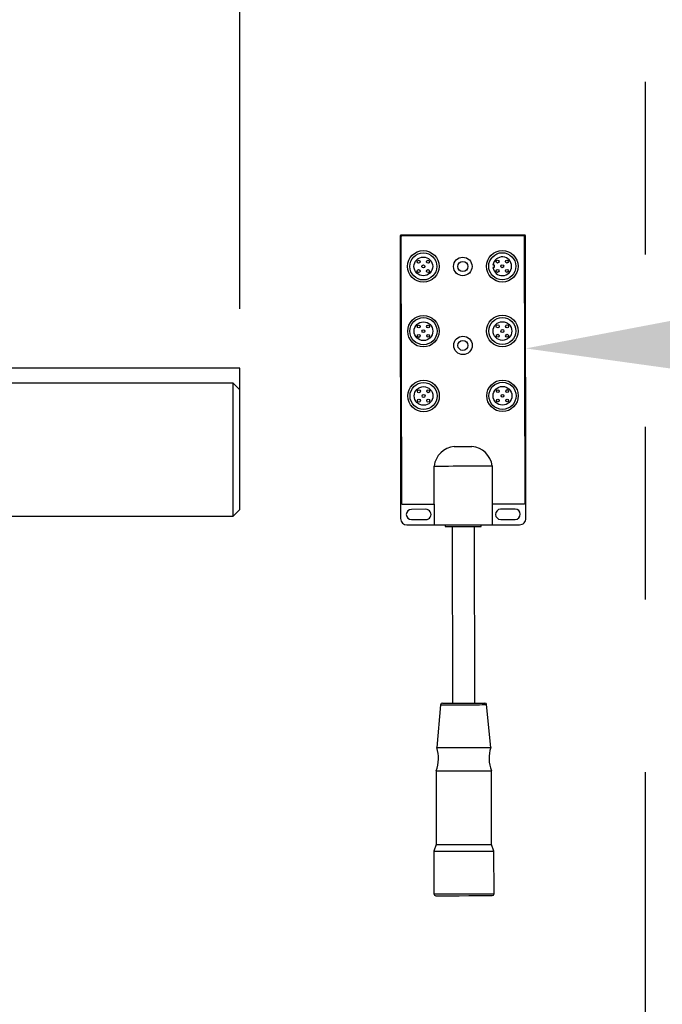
# Model space of a CAD drawing. Header units: inches. Extents: x 170 to 312, y 215 to 248.
# Tile 472 of 529: x 280.83 to 281.202, y 224.263 to 224.833. Entities that reach past the tile are written whole.
import ezdxf
from ezdxf import colors
from ezdxf.entities.mleader import LeaderData, LeaderLine
from ezdxf.math import Vec2, Vec3

# ---------------------------------------------------------------- set-up
doc = ezdxf.new("R2010")
doc.units = ezdxf.units.IN
doc.header["$LTSCALE"] = 0.25
doc.header["$MEASUREMENT"] = 0
doc.linetypes.add('PHANTOM2', pattern=[1.25, 0.625, -0.125, 0.125, -0.125, 0.125, -0.125])
for name, color, linetype in [('ANNOTATIONS', 1, 'Continuous'), ('HIDDEN', 6, 'PHANTOM2'), ('MOTOR LH', 7, 'Continuous'), ('MOTOR RH', 7, 'Continuous')]:
    doc.layers.add(name, color=color, linetype=linetype)
doc.styles.add('ARIAL', font='arial.ttf', dxfattribs={"height": 0.09375})
doc.dimstyles.new('STANDARD$0', dxfattribs={"dimtxt": 0.09375, "dimasz": 0.09375, "dimexe": 0.03125, "dimexo": 0.046875, "dimgap": 0.09, "dimtad": 0, "dimtih": 1, "dimtoh": 1, "dimdec": 4, "dimzin": 0, "dimdsep": 46, "dimtxsty": 'ARIAL', "dimcen": 0.09, "dimadec": 0, "dimazin": 0, "dimtfac": 1, "dimtdec": 4, "dimtofl": 0, "dimtmove": 0, "dimatfit": 1, "dimfxl": 1, "dimtolj": 1, "dimtzin": 0, "dimarcsym": 0})

# ---------------------------------------------------------------- blocks, each defined once
blk = doc.blocks.new('*D226')
at = {"layer": 'ANNOTATIONS', "color": 0, "lineweight": -2, "transparency": 16777216}
for p, q in [((279.8725205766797, 223.8186622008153), (279.8725205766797, 225.2665192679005)), ((280.9577080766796, 224.6654394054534), (280.9577080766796, 225.2665192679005)), ((279.9662705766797, 225.2352692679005), (280.1797344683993, 225.2352692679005)), ((280.8639580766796, 225.2352692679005), (280.7499544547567, 225.2352692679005))]:
    blk.add_line(p, q, dxfattribs=at)
at = {"layer": 'ANNOTATIONS', "color": 0, "transparency": 16777216}
for points in [[(279.9662705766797, 225.2508942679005), (279.9662705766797, 225.2196442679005), (279.8725205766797, 225.2352692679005)], [(280.8639580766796, 225.2508942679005), (280.8639580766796, 225.2196442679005), (280.9577080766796, 225.2352692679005)]]:
    blk.add_solid(points, dxfattribs=at)
at = {"layer": 'defpoints', "color": 0, "transparency": 16777216}
for p in [(279.8725205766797, 225.2352692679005), (280.9577080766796, 224.6185644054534), (279.8725205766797, 223.7717872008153)]:
    blk.add_point(p, dxfattribs=at)
at = {"layer": 'ANNOTATIONS', "color": 0, "transparency": 16777216, "insert": (280.464844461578, 225.2352692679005), "char_height": 0.09375, "attachment_point": 5, "style": 'ARIAL'}
blk.add_mtext('\\A1;16 1/8"', dxfattribs=at)
blk = doc.blocks.new('*D227')
at = {"layer": 'ANNOTATIONS', "color": 0, "lineweight": -2, "transparency": 16777216}
for p, q in [((279.8725205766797, 223.8186622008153), (279.8725205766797, 225.5464032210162)), ((281.1925573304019, 225.1001155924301), (281.1925573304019, 225.5464032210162)), ((279.9662705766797, 225.5151532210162), (280.2474289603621, 225.5151532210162)), ((281.0988073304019, 225.5151532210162), (280.8176489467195, 225.5151532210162))]:
    blk.add_line(p, q, dxfattribs=at)
at = {"layer": 'ANNOTATIONS', "color": 0, "transparency": 16777216}
for points in [[(279.9662705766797, 225.5307782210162), (279.9662705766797, 225.4995282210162), (279.8725205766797, 225.5151532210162)], [(281.0988073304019, 225.5307782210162), (281.0988073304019, 225.4995282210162), (281.1925573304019, 225.5151532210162)]]:
    blk.add_solid(points, dxfattribs=at)
at = {"layer": 'defpoints', "color": 0, "transparency": 16777216}
for p in [(279.8725205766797, 225.5151532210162), (281.1925573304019, 225.0532405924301), (279.8725205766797, 223.7717872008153)]:
    blk.add_point(p, dxfattribs=at)
at = {"layer": 'ANNOTATIONS', "color": 0, "transparency": 16777216, "insert": (280.5325389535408, 225.5151532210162), "char_height": 0.09375, "attachment_point": 5, "style": 'ARIAL'}
blk.add_mtext('\\A1;18 1/2"', dxfattribs=at)

msp = doc.modelspace()

# ---------------------------------------------------------------- linework, layer by layer
at = {"layer": 'HIDDEN'}
msp.add_line((281.1925573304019, 225.0532405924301), (281.1925573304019, 224.0225500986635), dxfattribs=at)
at = {"layer": 'MOTOR LH'}
for p, q in [((281.0505516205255, 224.7075623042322), (281.0508548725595, 224.5439445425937)), ((281.1227040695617, 224.7082078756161), (281.0510623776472, 224.7080749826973)), ((281.0510642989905, 224.7070515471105), (281.051350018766, 224.5528512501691)), ((281.1221933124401, 224.707695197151), (281.0515750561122, 224.7075642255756)), ((281.1229917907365, 224.5529841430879), (281.1227059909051, 224.7071844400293)), ((281.1235200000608, 224.544079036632), (281.1232167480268, 224.7076971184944)), ((281.1051704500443, 224.6894782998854), (281.1043857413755, 224.6894770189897)), ((281.104400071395, 224.6908414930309), (281.1051678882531, 224.6908430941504)), ((281.1051678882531, 224.6908430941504), (281.1051704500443, 224.6894782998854)), ((281.0819929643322, 224.5856588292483), (281.092227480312, 224.5856777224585)), ((281.0703701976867, 224.5523747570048), (281.0703293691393, 224.5743792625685)), ((281.1039327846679, 224.5744413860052), (281.1039735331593, 224.5524372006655)), ((281.0518626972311, 224.5523404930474), (281.0703701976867, 224.5523747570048)), ((281.0703701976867, 224.5523747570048), (281.0703926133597, 224.5402638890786)), ((281.1039735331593, 224.5524372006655), (281.1224809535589, 224.5524714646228)), ((281.1039735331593, 224.5524372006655), (281.1039960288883, 224.5403263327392)), ((281.0655144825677, 224.5492954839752), (281.0571562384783, 224.549280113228)), ((281.117198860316, 224.5493912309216), (281.1088406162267, 224.5493758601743)), ((281.0545782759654, 224.5402347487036), (281.0703926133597, 224.5402638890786)), ((281.0571673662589, 224.5433098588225), (281.0655255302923, 224.5433255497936)), ((281.0767891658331, 224.5402760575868), (281.0767908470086, 224.539372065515)), ((281.0976010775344, 224.5394108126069), (281.0975993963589, 224.5403144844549)), ((281.1039960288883, 224.5403263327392), (281.1198102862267, 224.5403554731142)), ((281.1088516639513, 224.5434056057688), (281.1172099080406, 224.54342129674)), ((281.0807141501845, 224.5393794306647), (281.0809038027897, 224.4370342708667)), ((281.0938675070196, 224.4370582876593), (281.0936778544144, 224.5394034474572)), ((281.074082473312, 224.4360937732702), (281.0717947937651, 224.4112943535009)), ((281.1030718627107, 224.4113523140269), (281.1006922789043, 224.436143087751)), ((281.0714591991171, 224.3977876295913), (281.0715382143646, 224.3551437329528)), ((281.1035365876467, 224.3552029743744), (281.1034575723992, 224.3978468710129)), ((281.0715382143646, 224.3551437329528), (281.0701460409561, 224.3511803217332)), ((281.1049434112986, 224.3512446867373), (281.1035365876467, 224.3552029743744)), ((281.0701460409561, 224.3511803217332), (281.0701918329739, 224.3264808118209)), ((281.1049892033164, 224.3265454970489), (281.1049434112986, 224.3512446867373))]:
    msp.add_line(p, q, dxfattribs=at)
at = {"layer": 'MOTOR LH', "flags": 128}
for points in [[(281.0703293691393, 224.5743792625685), (281.0705846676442, 224.5743795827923), (281.0713426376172, 224.574380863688), (281.0725803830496, 224.5743834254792), (281.074260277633, 224.5743863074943), (281.076331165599, 224.574390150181), (281.0787302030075, 224.5743946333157), (281.0813845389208, 224.5743997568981), (281.0842134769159, 224.5744048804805), (281.0871311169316, 224.5744103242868), (281.0900486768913, 224.5744157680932), (281.0928776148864, 224.5744208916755), (281.0955319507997, 224.5744256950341), (281.0979309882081, 224.5744301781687), (281.1000018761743, 224.5744340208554), (281.1016817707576, 224.5744372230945), (281.10291951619, 224.5744394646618), (281.103677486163, 224.5744410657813), (281.1039327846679, 224.5744413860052)], [(281.0703926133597, 224.5402638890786), (281.0706479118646, 224.5402645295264), (281.0714058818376, 224.540265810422), (281.07264362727, 224.5402683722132), (281.0743234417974, 224.5402712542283), (281.0763944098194, 224.5402750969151), (281.0787934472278, 224.5402795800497), (281.0814477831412, 224.5402843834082), (281.0842767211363, 224.5402898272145), (281.087194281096, 224.5402952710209), (281.0901119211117, 224.5403007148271), (281.0929407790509, 224.5403058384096), (281.0955951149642, 224.540310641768), (281.0979942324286, 224.5403151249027), (281.1000651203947, 224.5403189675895), (281.101745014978, 224.5403221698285), (281.1029827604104, 224.5403244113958), (281.1037407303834, 224.5403256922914), (281.1039960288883, 224.5403263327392)], [(281.0767908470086, 224.539372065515), (281.0768061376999, 224.539372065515), (281.077170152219, 224.5393727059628), (281.0780029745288, 224.5393743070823), (281.0792656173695, 224.5393768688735), (281.0808990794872, 224.5393797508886), (281.0828269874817, 224.5393832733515), (281.0849591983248, 224.5393874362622), (281.0871959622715, 224.539391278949)], [(281.0871959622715, 224.539391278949), (281.0894328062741, 224.5393954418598), (281.0915649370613, 224.5393996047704), (281.0934928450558, 224.5394031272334), (281.0951263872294, 224.5394060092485), (281.0963890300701, 224.5394085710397), (281.09722185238, 224.5394098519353), (281.0975857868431, 224.5394108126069), (281.0976010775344, 224.5394108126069)], [(281.0873856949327, 224.437046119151), (281.0897824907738, 224.4370506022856), (281.0920873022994, 224.4370547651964), (281.094211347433, 224.4370589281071), (281.096073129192, 224.4370621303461), (281.0976010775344, 224.4370650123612), (281.0987363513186, 224.4370672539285), (281.0994355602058, 224.4370685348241), (281.0996715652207, 224.437068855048)], [(281.074082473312, 224.4360937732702), (281.0740975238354, 224.4360940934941), (281.0744575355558, 224.436094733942), (281.0752848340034, 224.4360960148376), (281.0765495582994, 224.4360985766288), (281.0782059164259, 224.4361014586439), (281.0801941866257, 224.4361053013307), (281.0824424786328, 224.4361094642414), (281.0848693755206, 224.436113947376), (281.0873873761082, 224.4361184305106)], [(281.0750997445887, 224.4370233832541), (281.0753358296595, 224.437023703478), (281.0760349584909, 224.4370249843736), (281.077170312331, 224.4370272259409), (281.0786981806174, 224.437030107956), (281.0805599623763, 224.4370336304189), (281.08268400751, 224.4370374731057), (281.0849888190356, 224.4370416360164), (281.0873856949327, 224.437046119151)], [(281.0873873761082, 224.4361184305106), (281.0899053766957, 224.4361232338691), (281.0923322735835, 224.4361277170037), (281.0945805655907, 224.4361318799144), (281.0965688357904, 224.4361357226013), (281.098225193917, 224.4361386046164), (281.099489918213, 224.4361411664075), (281.1003172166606, 224.4361424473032), (281.100677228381, 224.436143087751), (281.1006922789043, 224.436143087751)], [(281.0717947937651, 224.4112943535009), (281.0720323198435, 224.4112946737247), (281.0727379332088, 224.4112959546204), (281.0738899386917, 224.4112981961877), (281.0754535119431, 224.4113010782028), (281.0773810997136, 224.4113046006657), (281.0796140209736, 224.4113087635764), (281.0820846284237, 224.4113135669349), (281.0847177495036, 224.4113183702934), (281.0874333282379, 224.4113234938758)], [(281.0874333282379, 224.4113234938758), (281.0901489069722, 224.4113282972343), (281.0927820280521, 224.4113331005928), (281.0952526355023, 224.4113379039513), (281.0974856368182, 224.4113420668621), (281.0994131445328, 224.411345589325), (281.1009767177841, 224.4113484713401), (281.1021288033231, 224.4113507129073), (281.1028343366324, 224.411351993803), (281.1030718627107, 224.4113523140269)], [(281.0714591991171, 224.3977876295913), (281.0717022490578, 224.3977879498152), (281.0724240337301, 224.3977892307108), (281.0736026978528, 224.3977914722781), (281.075202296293, 224.3977943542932), (281.0771743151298, 224.39779819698), (281.0794587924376, 224.3978023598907), (281.0819863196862, 224.3978071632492), (281.0846801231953, 224.3978119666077), (281.0874583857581, 224.3978170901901)], [(281.0874583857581, 224.3978170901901), (281.0902365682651, 224.3978222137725), (281.0929303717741, 224.397827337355), (281.0954579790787, 224.3978321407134), (281.0977424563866, 224.3978363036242), (281.0997144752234, 224.3978398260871), (281.1013140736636, 224.3978427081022), (281.1024926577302, 224.3978449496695), (281.1032145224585, 224.3978462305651), (281.1034575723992, 224.3978468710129)], [(281.0715382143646, 224.3551437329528), (281.0717812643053, 224.3551440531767), (281.0725030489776, 224.3551453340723), (281.0736817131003, 224.3551475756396), (281.0752813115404, 224.3551504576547), (281.0772533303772, 224.3551543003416), (281.0795378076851, 224.3551584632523), (281.0820653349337, 224.3551632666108), (281.0847591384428, 224.3551680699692)], [(281.0847591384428, 224.3551680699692), (281.0903156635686, 224.3551783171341), (281.0930094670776, 224.3551834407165), (281.0955369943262, 224.355188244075), (281.0978214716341, 224.3551924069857), (281.0997934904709, 224.3551959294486), (281.101393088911, 224.3551991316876), (281.1025717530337, 224.3552010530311), (281.1032935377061, 224.3552026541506), (281.1035365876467, 224.3552029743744)], [(281.0701460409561, 224.3511803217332), (281.0702054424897, 224.3511803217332), (281.0706784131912, 224.351181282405), (281.071611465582, 224.3511828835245), (281.072979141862, 224.3511854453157), (281.074744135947, 224.3511889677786), (281.0768582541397, 224.3511928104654), (281.0792638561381, 224.3511972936), (281.0818953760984, 224.3512020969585), (281.084681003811, 224.351207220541), (281.0875447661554, 224.3512126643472)], [(281.0875447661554, 224.3512126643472), (281.0904084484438, 224.3512177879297), (281.0931940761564, 224.3512229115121), (281.0958255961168, 224.3512280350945), (281.0982312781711, 224.3512321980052), (281.1003453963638, 224.3512363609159), (281.1021103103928, 224.3512395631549), (281.1034779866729, 224.3512421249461), (281.1044110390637, 224.3512437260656), (281.104884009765, 224.3512446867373), (281.1049434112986, 224.3512446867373)], [(281.0701918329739, 224.3264808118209), (281.0702512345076, 224.3264811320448), (281.0707242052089, 224.3264820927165), (281.0716572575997, 224.326483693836), (281.0730249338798, 224.3264862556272), (281.0747898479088, 224.3264894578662), (281.0769040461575, 224.3264933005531), (281.0793096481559, 224.3264977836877), (281.0819411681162, 224.3265025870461), (281.0847267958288, 224.3265080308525), (281.0875904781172, 224.3265131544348)], [(281.0712171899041, 224.3254592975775), (281.0712319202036, 224.3254592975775), (281.0715847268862, 224.3254599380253), (281.0723980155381, 224.3254615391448), (281.0736484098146, 224.3254637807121), (281.0752999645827, 224.3254669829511), (281.0773051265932, 224.325470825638), (281.0796062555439, 224.3254749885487), (281.0821371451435, 224.3254797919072), (281.0848249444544, 224.3254845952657)], [(281.0848249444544, 224.3254845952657), (281.0903598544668, 224.3254948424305), (281.0930476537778, 224.325499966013), (281.0955785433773, 224.3255044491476), (281.097879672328, 224.3255089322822), (281.0998848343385, 224.325512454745), (281.1015363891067, 224.3255156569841), (281.1027867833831, 224.3255178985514), (281.103600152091, 224.3255194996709), (281.1039528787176, 224.3255201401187), (281.103967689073, 224.3255201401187)], [(281.0875904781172, 224.3265131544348), (281.0904542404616, 224.3265185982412), (281.0932398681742, 224.3265237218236), (281.0958713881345, 224.3265285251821), (281.0982769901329, 224.3265330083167), (281.1003911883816, 224.3265368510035), (281.1021561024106, 224.3265400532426), (281.1035237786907, 224.3265426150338), (281.1044568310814, 224.3265445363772), (281.1049298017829, 224.3265454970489), (281.1049892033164, 224.3265454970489)]]:
    msp.add_lwpolyline(points, dxfattribs=at)
at = {"layer": 'MOTOR LH'}
for centre, radius in [((281.0640596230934, 224.6900181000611), 0.009125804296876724), ((281.0640596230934, 224.6900181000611), 0.007846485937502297), ((281.0640596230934, 224.6900181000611), 0.005424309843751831), ((281.0869168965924, 224.6899751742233), 0.00535607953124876), ((281.1097738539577, 224.6901028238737), 0.00912580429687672), ((281.1097738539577, 224.6901028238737), 0.007846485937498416), ((281.0613424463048, 224.6927252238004), 0.0008528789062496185), ((281.0613524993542, 224.6873009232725), 0.0008528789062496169), ((281.0640596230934, 224.6900181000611), 0.0008528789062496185), ((281.0667667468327, 224.6927352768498), 0.000852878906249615), ((281.0667767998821, 224.6873109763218), 0.0008528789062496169), ((281.0869168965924, 224.6899751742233), 0.002916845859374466), ((281.1070566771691, 224.6928099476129), 0.0008528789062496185), ((281.1070667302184, 224.687385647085), 0.0008528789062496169), ((281.1097738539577, 224.6901028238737), 0.0008528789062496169), ((281.112480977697, 224.6928200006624), 0.0008528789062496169), ((281.1124910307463, 224.6873957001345), 0.0008528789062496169), ((281.0641291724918, 224.6524914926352), 0.00912580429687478), ((281.0641291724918, 224.6524914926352), 0.007846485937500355), ((281.109843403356, 224.6525762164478), 0.00912580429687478), ((281.109843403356, 224.6525762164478), 0.007846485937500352), ((281.0641291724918, 224.6524914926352), 0.005424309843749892), ((281.0614119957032, 224.6551986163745), 0.0008528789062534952), ((281.0668362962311, 224.6552086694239), 0.0008528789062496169), ((281.109843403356, 224.6525762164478), 0.005424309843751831), ((281.1071262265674, 224.6552833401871), 0.000852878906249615), ((281.1125505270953, 224.6552933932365), 0.0008528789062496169), ((281.0614220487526, 224.6497743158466), 0.000852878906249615), ((281.0641291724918, 224.6524914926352), 0.0008528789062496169), ((281.0668463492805, 224.649784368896), 0.000852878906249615), ((281.0870016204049, 224.644260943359), 0.005356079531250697), ((281.1071362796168, 224.6498590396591), 0.0008528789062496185), ((281.109843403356, 224.6525762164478), 0.000852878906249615), ((281.1125605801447, 224.6498690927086), 0.000852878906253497), ((281.0870016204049, 224.644260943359), 0.002916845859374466), ((281.0641987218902, 224.6149648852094), 0.009125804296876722), ((281.0641987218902, 224.6149648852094), 0.007846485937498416), ((281.0641987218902, 224.6149648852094), 0.005424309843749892), ((281.1099129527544, 224.615049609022), 0.009125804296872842), ((281.1099129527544, 224.615049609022), 0.007846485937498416), ((281.1099129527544, 224.615049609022), 0.005424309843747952), ((281.0614815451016, 224.6176720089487), 0.0008528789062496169), ((281.0641987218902, 224.6149648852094), 0.0008528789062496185), ((281.0669058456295, 224.617682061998), 0.000852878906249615), ((281.1071957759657, 224.6177567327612), 0.0008528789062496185), ((281.1099129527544, 224.615049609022), 0.0008528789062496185), ((281.1126200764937, 224.6177667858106), 0.0008528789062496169), ((281.061491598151, 224.6122477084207), 0.0008528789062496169), ((281.0669158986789, 224.6122577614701), 0.0008528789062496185), ((281.1072058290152, 224.6123324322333), 0.0008528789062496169), ((281.1126301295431, 224.6123424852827), 0.000852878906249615)]:
    msp.add_circle(centre, radius, dxfattribs=at)
for centre, radius, start, end in [((281.0510633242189, 224.7075633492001), 0.0005117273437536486, 90.10618818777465, 180.1061881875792), ((281.0515759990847, 224.7070525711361), 0.0005117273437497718, 90.10618818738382, 180.1061881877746), ((281.1221942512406, 224.7071834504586), 0.0005117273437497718, 0.1061881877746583, 90.10618818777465), ((281.1227050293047, 224.7076961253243), 0.0005117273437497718, 0.1061881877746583, 90.10618818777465), ((281.1097738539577, 224.6901028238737), 0.005424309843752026, 186.6260164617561, 172.1725946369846), ((281.083037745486, 224.5729083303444), 0.0127931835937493, 94.68446734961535, 173.3981996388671), ((281.0912161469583, 224.5729091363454), 0.01280859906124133, 6.870708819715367, 85.47137694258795), ((281.0518617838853, 224.5528523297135), 0.0005117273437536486, 180.1061881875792, 270.1061881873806), ((281.1224800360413, 224.5529832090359), 0.0005117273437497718, 270.1061881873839, 0.1061881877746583), ((281.0571617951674, 224.5462949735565), 0.002985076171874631, 90.10618818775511, 270.1061881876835), ((281.065519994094, 224.5463104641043), 0.002985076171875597, 270.1061881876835, 90.10618818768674), ((281.1088461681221, 224.5463907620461), 0.0029850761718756, 90.10618818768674, 270.1061881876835), ((281.1172043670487, 224.5464062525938), 0.00298507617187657, 270.1061881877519, 90.10618818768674), ((281.054571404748, 224.543951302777), 0.003716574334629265, 180.1061881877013, 270.1061881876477), ((281.1198034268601, 224.5440721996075), 0.003716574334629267, 270.1061881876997, 0.1061881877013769), ((281.0996734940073, 224.4360454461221), 0.00102345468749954, 5.482893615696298, 90.10618818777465), ((281.0751016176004, 224.4359999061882), 0.001023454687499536, 90.10618818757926, 174.7294827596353), ((281.0524004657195, 224.405018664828), 0.02038439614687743, 339.2225789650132, 17.93077498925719), ((281.1224893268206, 224.4051485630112), 0.0203843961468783, 162.2816013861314, 200.9897974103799), ((281.0712152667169, 224.3264828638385), 0.00102345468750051, 180.1061881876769, 270.1061881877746), ((281.1039657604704, 224.3265435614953), 0.001023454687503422, 270.1061881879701, 0.1061881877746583)]:
    msp.add_arc(centre, radius, start, end, dxfattribs=at)
at = {"layer": 'MOTOR RH'}
for p, q in [((280.9577080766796, 224.6311622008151), (280.7985671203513, 224.6311622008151)), ((280.9577080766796, 224.5491309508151), (280.9577080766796, 224.6311622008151)), ((280.7985671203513, 224.6225604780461), (280.9538018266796, 224.6225604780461)), ((280.9538018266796, 224.6225604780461), (280.9538018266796, 224.5452247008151)), ((280.9577080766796, 224.5491309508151), (280.9538018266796, 224.5452247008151)), ((280.9538018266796, 224.5452247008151), (280.7985671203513, 224.5452247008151))]:
    msp.add_line(p, q, dxfattribs=at)
msp.add_open_spline([(280.9577080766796, 224.6185644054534), (280.9575656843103, 224.6187104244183), (280.9562652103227, 224.6200440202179), (280.9549621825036, 224.6213751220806), (280.9538018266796, 224.6225604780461)], degree=3, knots=[0, 0, 0, 0, 0.1094926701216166, 1, 1, 1, 1], dxfattribs=at)

# ---------------------------------------------------------------- dimensions: what is measured, and where the dimension line sits
at = {"layer": 'ANNOTATIONS'}
dim = msp.add_linear_dim(base=(279.8725205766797, 225.5151532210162), p1=(281.1925573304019, 225.0532405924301), p2=(279.8725205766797, 223.7717872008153), text='18 1/2"', dimstyle='STANDARD$0', override={"dimtxsty": 'ARIAL'}, dxfattribs=at)
dim.commit()
dim.dimension.update_dxf_attribs({"geometry": '*D227', "text_midpoint": (280.5325389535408, 225.5151532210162)})
dim = msp.add_linear_dim(base=(279.8725205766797, 225.2352692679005), p1=(280.9577080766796, 224.6185644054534), p2=(279.8725205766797, 223.7717872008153), text='16 1/8"', dimstyle='STANDARD$0', dxfattribs=at)
dim.commit()
dim.dimension.update_dxf_attribs({"geometry": '*D226', "text_midpoint": (280.464844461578, 225.2352692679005), "dimtype": 160})

# ---------------------------------------------------------------- leaders
ml = msp.add_multileader_mtext('Standard', dxfattribs=at)
ml.set_content('JUNCTION\\PBOX', color=256, style='ARIAL')
ml.set_leader_properties()
ml.build(insert=Vec2(0, 0))
ml.multileader.update_dxf_attribs({"dogleg_length": 0.36, "arrow_head_size": 0.09375})
ctx = ml.context
ctx.base_point, ctx.char_height, ctx.arrow_head_size, ctx.landing_gap_size, ctx.plane_origin = Vec3(281.6862454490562, 224.6541457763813), 0.09375, 0.09375, 0.09, Vec3(280.7842134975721, 224.4916061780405)
notes = []
notes.append((ctx, [(0, (1, 1, 0), (281.588288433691, 224.6541457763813), (1, 0), 0.09795701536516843, [(0, [(281.1233375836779, 224.6425008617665)], 0, [])])]))
ctx.mtext.insert, ctx.mtext.flow_direction = Vec3(281.7762454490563, 224.7018201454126), 5
for ctx, leaders in notes:
    for number, flags, end, landing, length, lines in leaders:
        leader = LeaderData()
        leader.index, (leader.has_last_leader_line, leader.has_dogleg_vector, leader.attachment_direction) = number, flags
        leader.last_leader_point, leader.dogleg_vector, leader.dogleg_length = Vec3(end), Vec3(landing), length
        for number, points, colour, breaks in lines:
            line = LeaderLine()
            line.index, line.vertices, line.color, line.breaks = number, Vec3.list(points), colors.encode_raw_color(colour), breaks
            leader.lines.append(line)
        ctx.leaders.append(leader)

doc.saveas('drawing.dxf')
